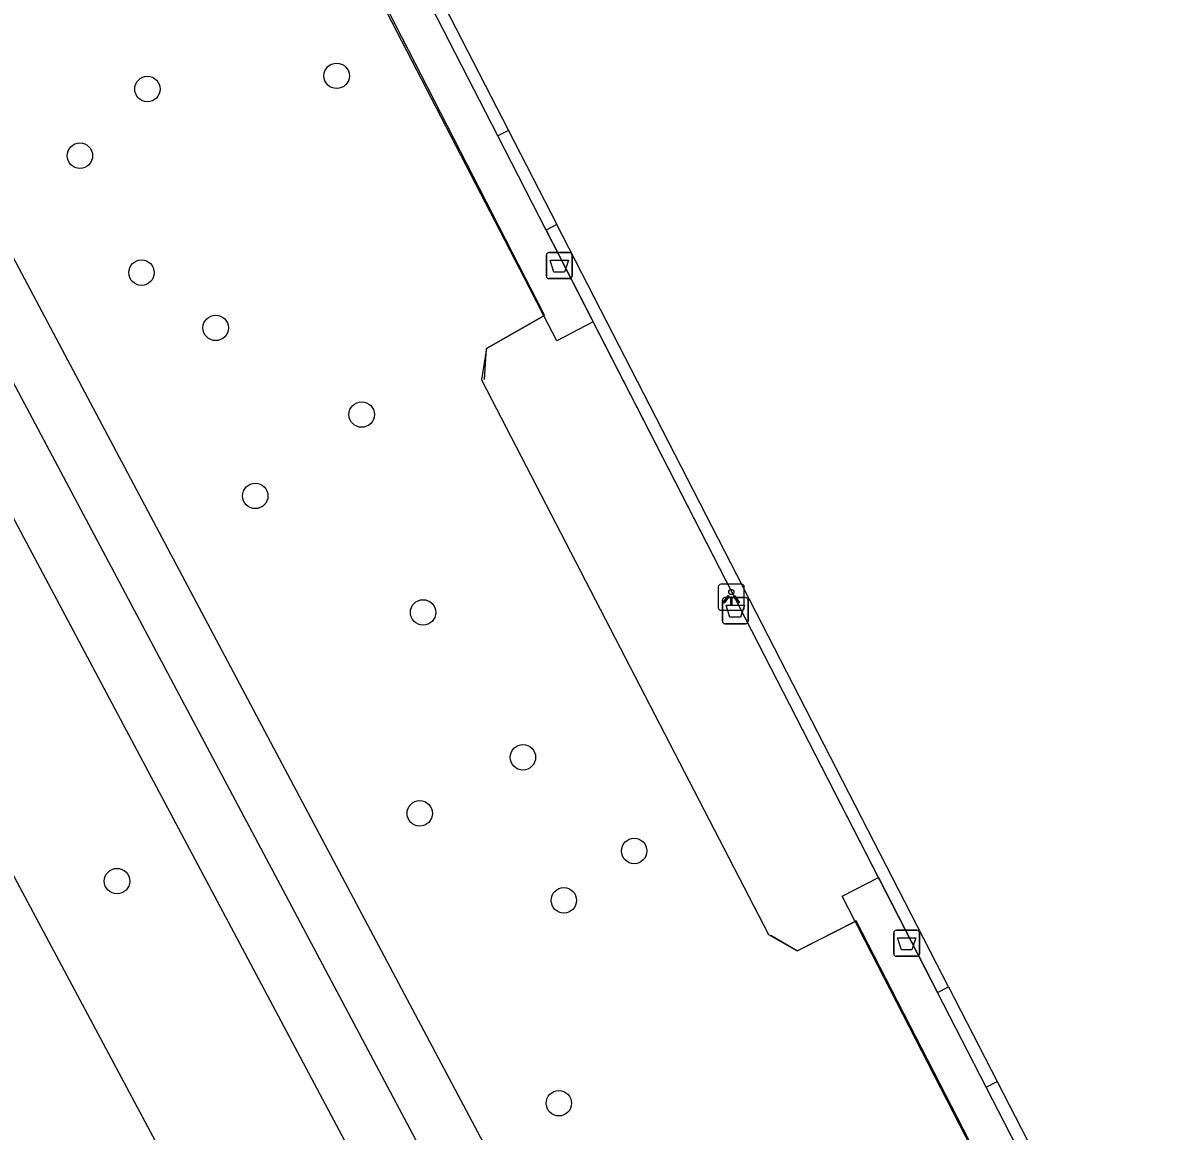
# Model space of a CAD drawing. Extents: x 158838 to 160074, y 386376 to 387776.
# Drawn here: x 159275.17 to 159318.88, y 387069.43 to 387112.04 of the extents above; entities that cross this region are included whole.
import ezdxf

# ---------------------------------------------------------------- set-up
doc = ezdxf.new("R2010")
doc.units = 0
for name, color, linetype in [('IMGEO_Afvalbak', 7, 'Continuous'), ('IMGEO_Boom', 7, 'Continuous'), ('IMGEO_Fietspad_gesloten', 7, 'Continuous'), ('IMGEO_Hek', 7, 'Continuous'), ('IMGEO_Lichtpunt', 7, 'Continuous'), ('IMGEO_Rijbaan_lokaal_gesloten', 7, 'Continuous'), ('IMGEO_Voetpad_open', 7, 'Continuous')]:
    doc.layers.add(name, color=color, linetype=linetype)

msp = doc.modelspace()

# ---------------------------------------------------------------- linework, layer by layer
at = {"layer": 'IMGEO_Afvalbak'}
for p, q in [((159295.292, 387102.307), (159295.292, 387103.107)), ((159295.292, 387103.107), (159295.292, 387102.307)), ((159295.392, 387103.207), (159296.182, 387103.207)), ((159296.182, 387103.207), (159295.392, 387103.207)), ((159296.282, 387103.107), (159296.282, 387102.307)), ((159296.282, 387102.307), (159296.282, 387103.107)), ((159296.182, 387102.207), (159295.392, 387102.207)), ((159295.392, 387102.207), (159296.182, 387102.207)), ((159302.056, 387089.041), (159302.056, 387089.841)), ((159302.056, 387089.841), (159302.056, 387089.041)), ((159302.156, 387089.941), (159302.946, 387089.941)), ((159302.946, 387089.941), (159302.156, 387089.941)), ((159303.046, 387089.841), (159303.046, 387089.041)), ((159303.046, 387089.041), (159303.046, 387089.841)), ((159302.946, 387088.941), (159302.156, 387088.941)), ((159302.156, 387088.941), (159302.946, 387088.941)), ((159308.742, 387077.152), (159309.532, 387077.152)), ((159309.532, 387077.152), (159308.742, 387077.152)), ((159308.642, 387076.252), (159308.642, 387077.052)), ((159308.642, 387077.052), (159308.642, 387076.252)), ((159309.632, 387077.052), (159309.632, 387076.252)), ((159309.632, 387076.252), (159309.632, 387077.052)), ((159309.532, 387076.152), (159308.742, 387076.152)), ((159308.742, 387076.152), (159309.532, 387076.152))]:
    msp.add_line(p, q, dxfattribs=at)
for points in [[(159295.435, 387102.921), (159296.139, 387102.921), (159295.99, 387102.451), (159295.584, 387102.451), (159295.435, 387102.921)], [(159302.199, 387089.655), (159302.903, 387089.655), (159302.754, 387089.185), (159302.348, 387089.185), (159302.199, 387089.655)], [(159308.785, 387076.866), (159309.489, 387076.866), (159309.34, 387076.396), (159308.934, 387076.396), (159308.785, 387076.866)]]:
    msp.add_lwpolyline(points, dxfattribs=at)
for centre, start, end in [((159295.392, 387103.107), 90, 180), ((159295.392, 387103.107), 90, 180), ((159296.182, 387103.107), 0, 90), ((159296.182, 387103.107), 360, 90), ((159295.392, 387102.307), 180, 270), ((159295.392, 387102.307), 180, 270), ((159296.182, 387102.307), 270, 0), ((159296.182, 387102.307), 270, 0), ((159302.156, 387089.841), 90, 180), ((159302.156, 387089.841), 90, 180), ((159302.946, 387089.841), 0, 90), ((159302.946, 387089.841), 360, 90), ((159302.156, 387089.041), 180, 270), ((159302.156, 387089.041), 180, 270), ((159302.946, 387089.041), 270, 0), ((159302.946, 387089.041), 270, 0), ((159308.742, 387077.052), 90, 180), ((159308.742, 387077.052), 90, 180), ((159309.532, 387077.052), 0, 90), ((159309.532, 387077.052), 360, 90), ((159308.742, 387076.252), 180, 270), ((159308.742, 387076.252), 180, 270), ((159309.532, 387076.252), 270, 0), ((159309.532, 387076.252), 270, 0)]:
    msp.add_arc(centre, 0.1, start, end, dxfattribs=at)
at = {"layer": 'IMGEO_Boom'}
for centre in [(159287.233, 387110.003), (159279.962, 387109.495), (159277.369, 387106.933), (159279.735, 387102.436), (159282.586, 387100.312), (159288.197, 387096.98), (159284.106, 387093.853), (159290.556, 387089.373), (159294.392, 387083.804), (159290.427, 387081.649), (159298.666, 387080.202), (159278.794, 387079.045), (159295.964, 387078.304), (159295.772, 387070.504)]:
    msp.add_circle(centre, 0.489, dxfattribs=at)
at = {"layer": 'IMGEO_Fietspad_gesloten'}
for points in [[(159314.185, 387024.122), (159313.935, 387024.592), (159304.248, 387042.785), (159259.512, 387127.003), (159257.832, 387130.098)], [(159256.446, 387127.537), (159257.729, 387125.109), (159294.989, 387055.058)]]:
    msp.add_lwpolyline(points, dxfattribs=at)
at = {"layer": 'IMGEO_Hek'}
for points in [[(159295.195, 387100.781), (159295.224, 387100.798), (159277.032, 387136.274), (159277.084, 387137.99)], [(159293.422, 387107.692), (159277.882, 387137.966)], [(159295.281, 387104.071), (159293.422, 387107.692)], [(159310.323, 387074.766), (159295.281, 387104.071)], [(159292.998, 387099.522), (159295.195, 387100.781)], [(159292.913, 387098.329), (159292.998, 387099.522)], [(159326.469, 387040.039), (159307.198, 387077.516), (159307.161, 387077.497)], [(159307.161, 387077.497), (159304.939, 387076.368)], [(159303.918, 387076.965), (159304.939, 387076.368)], [(159312.196, 387071.119), (159310.323, 387074.766)], [(159385.626, 387071.586), (159327.279, 387041.735), (159312.196, 387071.119)]]:
    msp.add_lwpolyline(points, dxfattribs=at)
at = {"layer": 'IMGEO_Lichtpunt'}
for p, q in [((159301.901, 387090.359), (159301.901, 387089.552)), ((159301.901, 387090.359), (159301.901, 387089.552)), ((159302.803, 387090.454), (159301.995, 387090.454)), ((159302.803, 387090.454), (159301.995, 387090.454)), ((159302.897, 387089.552), (159302.897, 387090.359)), ((159302.897, 387089.552), (159302.897, 387090.359)), ((159301.995, 387089.458), (159302.803, 387089.458)), ((159301.995, 387089.458), (159302.803, 387089.458))]:
    msp.add_line(p, q, dxfattribs=at)
for points in [[(159302.275, 387090.023), (159302.314, 387089.995), (159302.126, 387089.733), (159302.088, 387089.76), (159302.275, 387090.023)], [(159302.377, 387089.975), (159302.424, 387089.975), (159302.424, 387089.653), (159302.377, 387089.653), (159302.377, 387089.975)], [(159302.487, 387089.995), (159302.525, 387090.022), (159302.712, 387089.76), (159302.673, 387089.732), (159302.487, 387089.995)]]:
    msp.add_lwpolyline(points, dxfattribs=at)
msp.add_circle((159302.4, 387090.157), 0.0994, dxfattribs=at)
for centre, start, end in [((159301.995, 387090.359), 90, 180), ((159301.995, 387090.359), 90, 180), ((159302.803, 387090.359), 0, 90), ((159302.803, 387090.359), 0, 90), ((159301.995, 387089.552), 180, 270), ((159301.995, 387089.552), 180, 270), ((159302.803, 387089.552), 270, 0), ((159302.803, 387089.552), 270, 360)]:
    msp.add_arc(centre, 0.0946, start, end, dxfattribs=at)
at = {"layer": 'IMGEO_Rijbaan_lokaal_gesloten'}
msp.add_lwpolyline([(159289.372, 387051.973), (159282.971, 387063.93), (159280.972, 387067.73), (159273.362, 387081.973), (159253.253, 387119.862), (159251.577, 387122.927), (159250.755, 387124.426)], dxfattribs=at)
at = {"layer": 'IMGEO_Voetpad_open'}
for points in [[(159295.195, 387100.781), (159294.646, 387101.849), (159276.931, 387136.101), (159277.002, 387139.428), (159341.154, 387172.331)], [(159293.833, 387107.905), (159293.422, 387107.692), (159277.882, 387137.966), (159342.113, 387170.898)], [(159312.621, 387071.338), (159327.522, 387042.338), (159390.868, 387074.876), (159369.62, 387116.222), (159341.852, 387170.195), (159341.327, 387169.926), (159306.253, 387151.947), (159278.51, 387137.726), (159293.833, 387107.905)], [(159343.9, 386973.093), (159329.563, 387000), (159317.744, 387022.183), (159315.894, 387025.664), (159305.108, 387045.958), (159287.565, 387078.987), (159274.488, 387103.639), (159264.081, 387123.241), (159260.709, 387129.351), (159258.414, 387133.568), (159258.621, 387134.669)], [(159293.833, 387107.905), (159295.693, 387104.285)], [(159295.693, 387104.285), (159295.281, 387104.071), (159297.091, 387100.545)], [(159310.747, 387074.985), (159295.693, 387104.285)], [(159295.195, 387100.781), (159292.998, 387099.522), (159292.798, 387098.318), (159303.828, 387076.992), (159304.933, 387076.368), (159307.161, 387077.497)], [(159297.091, 387100.545), (159295.69, 387099.818), (159295.195, 387100.781)], [(159308.056, 387079.182), (159297.091, 387100.545)], [(159307.161, 387077.497), (159306.666, 387078.462), (159308.056, 387079.182)], [(159308.056, 387079.182), (159310.323, 387074.766), (159310.747, 387074.985)], [(159307.161, 387077.497), (159307.293, 387077.24), (159326.395, 387040.001), (159326.469, 387040.039)], [(159310.747, 387074.985), (159312.621, 387071.338)], [(159386.773, 387072.221), (159385.626, 387071.586), (159327.279, 387041.735), (159312.196, 387071.119), (159312.621, 387071.338)]]:
    msp.add_lwpolyline(points, dxfattribs=at)

doc.saveas('drawing.dxf')
